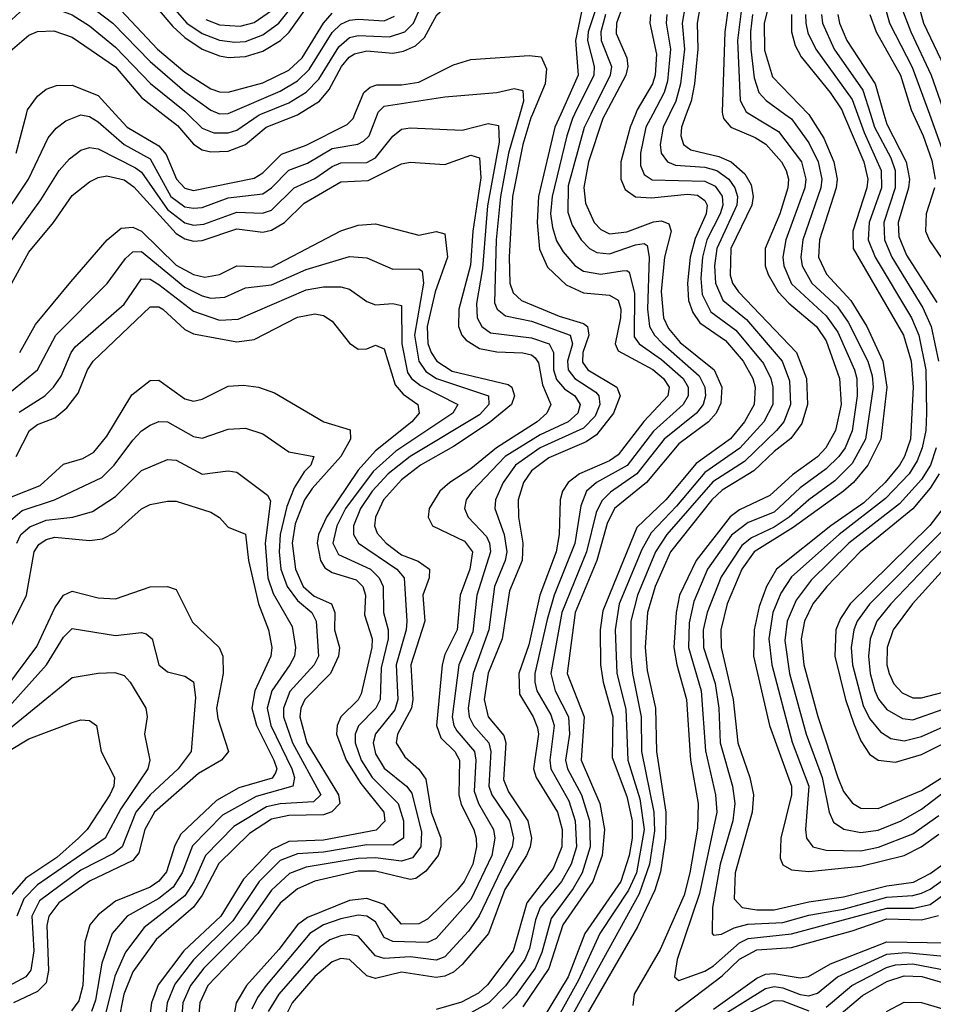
# Model space of a CAD drawing. Header units: inches. Extents: x 501365 to 657855, y 482276 to 547543.
# Tile 731 of 957: x 604509 to 606617, y 527947 to 530218. Entities that reach past the tile are written whole.
import ezdxf

# ---------------------------------------------------------------- set-up
doc = ezdxf.new("R2010")
doc.units = ezdxf.units.IN
doc.header["$MEASUREMENT"] = 0
doc.layers.add('A6502', color=7, linetype='Continuous')
doc.layers.add('A6503', color=7, linetype='Continuous')

msp = doc.modelspace()

# ---------------------------------------------------------------- linework, layer by layer
at = {"layer": 'A6502', "color": 5}
for points, elevation in [([(604457, 529743), (604529.1, 529850), (604575, 529945), (604592.8, 529967.2), (604615.2, 529984.8), (604650, 529998.2), (604670, 529994.4), (604690, 529982.3), (604749.9, 529929.9), (604810, 529897), (604857.8, 529810), (604890, 529786.2), (604910, 529782.9), (604930, 529784.6), (604990, 529806.8), (605070, 529815.9), (605090, 529830.1), (605130, 529870.7), (605173, 529887), (605230, 529920.7), (605289.3, 529930.7), (605302.5, 529937.5), (605315.2, 529950), (605334.2, 530000)], 3560), ([(604500.6, 529910), (604524.5, 530000)], 3580), ([(604729.3, 530000), (604756.9, 529970), (604830, 529927), (604847.1, 529907.1), (604871.1, 529850), (604890, 529829.3), (604910, 529823.9), (605050, 529852.3), (605070, 529864.2), (605112.8, 529907.3), (605170, 529928.5), (605264.4, 529975.6), (605278.2, 529990), (605282.3, 530000)], 3580), ([(604839.4, 530000), (604873.4, 529973.4), (604910.3, 529930.3), (604930, 529917.3), (604950, 529912.9), (604990, 529914.5), (605030, 529929.8), (605078, 529970), (605150, 529998.6), (605152.2, 530000)], 3620), ([(604896.9, 530000), (604930, 529967.4), (604956.9, 529956.9), (604990, 529956.6), (605010, 529963.2), (605061.5, 529998.5), (605065.3, 530000)], 3640), ([(605662.7, 530000), (605636.8, 529910), (605618.1, 529810), (605608.7, 529710), (605604.8, 529564.8), (605610.4, 529550), (605630, 529534.4), (605690, 529522.7), (605779.2, 529490), (605784.2, 529470), (605773.3, 529430), (605774.8, 529410), (605790.1, 529390), (605838.4, 529358.4), (605845.3, 529350), (605847.2, 529330), (605836.5, 529303.5), (605810, 529275.5), (605709.8, 529230), (605653.1, 529190), (605624.7, 529150), (605607.1, 529110), (605605, 529090), (605627.2, 529030), (605633.2, 528990), (605629.3, 528970), (605604.6, 528910), (605591.8, 528810), (605555, 528710), (605544, 528630), (605546.2, 528610), (605556, 528590), (605591.3, 528550), (605596.1, 528530), (605591.5, 528450), (605598.6, 528430), (605639.2, 528370), (605648.5, 528330), (605644.9, 528310), (605569.1, 528150.9), (605544.4, 528115.6), (605490, 528056), (605470, 528048.3), (605410, 528056.3), (605350, 528052.2), (605330, 528058.2), (605290, 528103.5), (605270, 528107.4), (605250, 528104.7), (605224.9, 528095.1), (605201.5, 528078.5), (605107.1, 527970), (605082.6, 527930)], 3560), ([(605692.1, 530000), (605688.5, 529991.5), (605670, 529930), (605646.1, 529810), (605638.3, 529670), (605639.8, 529610), (605647.4, 529587.4), (605666.9, 529570), (605754.1, 529534.1), (605810, 529516.9), (605818.8, 529510), (605822, 529490), (605808.1, 529450), (605807.7, 529427.7), (605819.8, 529410), (605886.5, 529370), (605894.7, 529350), (605879.4, 529310), (605839.8, 529260.2), (605815.7, 529244.3), (605730, 529207.2), (605690, 529177), (605671.2, 529150), (605659.3, 529110), (605659.8, 529070), (605670.2, 529010), (605668.1, 528970), (605639.4, 528900.6), (605622.5, 528790), (605589.8, 528710.2), (605580.9, 528650), (605590, 528610), (605626.3, 528566.3), (605630.8, 528550), (605624.9, 528464.9), (605636.5, 528436.5), (605681.2, 528370), (605690, 528330), (605686.6, 528310), (605678.5, 528290), (605628.2, 528211.8), (605590.3, 528109.7), (605530, 528038.1), (605510, 528020.6), (605490, 528011.2), (605470, 528008.1), (605390, 528020.8), (605330, 528006.2), (605310, 528012.5), (605270, 528049.6), (605250, 528052), (605230, 528044.6), (605190, 528011), (605137.9, 527950), (605117.4, 527910)], 3580), ([(605757.5, 530000), (605744, 529970), (605706.2, 529810), (605702.7, 529750), (605708.2, 529688.2), (605726.6, 529646.6), (605770, 529606.5), (605810, 529587.7), (605870, 529582.2), (605890, 529570.9), (605895.8, 529550), (605895, 529530), (605882.7, 529470), (605890, 529453.6), (605970, 529411), (605994.6, 529390), (606007.5, 529370), (606004.6, 529350), (605949.1, 529290.9), (605890, 529213.9), (605870, 529200.4), (605800.4, 529170), (605774.4, 529150), (605761.2, 529130), (605756.1, 529110), (605754.1, 529030), (605746.6, 528990), (605709.2, 528890), (605684, 528776), (605660.9, 528710), (605661.9, 528661.9), (605693.7, 528610), (605704.1, 528584.1), (605705.8, 528570), (605694.6, 528490), (605700.5, 528470), (605750.2, 528390), (605760.5, 528350), (605759.8, 528310), (605739.8, 528260.2), (605679.2, 528180.8), (605647.7, 528070), (605588.1, 527991.9), (605567.8, 527972.2), (605528.5, 527951.5), (605470, 527934.9)], 3620), ([(605789.3, 530000), (605784.4, 529990), (605771.2, 529950), (605737.6, 529810), (605734, 529770), (605738.1, 529738.1), (605747.8, 529707.8), (605762.6, 529682.6), (605790, 529650.4), (605810, 529637.6), (605850, 529630.5), (605898.8, 529638.8), (605910, 529639.5), (605915.1, 529635.1), (605927.2, 529587.2), (605926.5, 529486.5), (605938.6, 529470), (605990, 529433.6), (606039.8, 529390), (606051.6, 529370), (606051.7, 529350), (606039.9, 529330), (605971.3, 529268.7), (605910.3, 529189.7), (605839.5, 529150), (605817, 529130), (605803.4, 529096.6), (605789.5, 529009.5), (605742.5, 528890), (605726, 528834), (605697.7, 528710), (605697.3, 528690), (605702.1, 528670), (605734.7, 528614.7), (605742.3, 528590), (605731.9, 528510), (605734.2, 528490), (605776, 528416), (605790.8, 528370), (605793.5, 528310), (605781.4, 528270), (605758.9, 528230), (605710, 528170), (605698.8, 528141.2), (605684.9, 528075.1), (605674.2, 528050), (605630, 527989.2), (605591.5, 527950), (605550, 527926.8)], 3640), ([(605826.6, 530000), (605811.1, 529968.9), (605774.8, 529834.8), (605773.4, 529773.4), (605783.8, 529743.7), (605804.5, 529710), (605823.7, 529690), (605840.8, 529680.8), (605870, 529677.5), (605930, 529698.5), (605950, 529701.4), (605956.7, 529696.7), (605961.6, 529670), (605957.5, 529550), (605962.3, 529510), (605974, 529490), (605993.3, 529470), (606076.5, 529396.5), (606090.2, 529370), (606091.6, 529350), (606086, 529330), (606070.5, 529310), (605996.1, 529250), (605933.1, 529170), (605871.8, 529128.2), (605851.8, 529108.2), (605839.2, 529080.8), (605817, 528990), (605760.2, 528850), (605734.3, 528710), (605744.6, 528670), (605775.5, 528610), (605777.3, 528570), (605768.6, 528510), (605773.1, 528490), (605805.5, 528430), (605823.5, 528370), (605825.5, 528310), (605806.8, 528250), (605786.4, 528213.5), (605735.1, 528144.9), (605714.1, 528065.9), (605698, 528030), (605652.9, 527967.1), (605622.7, 527937.3)], 3660), ([(605860, 530000), (605854.7, 529990), (605821.4, 529890), (605810.5, 529830.5), (605814.2, 529794.2), (605834.7, 529750), (605850, 529733.5), (605870, 529723.8), (605910, 529728.6), (605971.3, 529751.3), (605990, 529754), (606006.9, 529746.9), (606012, 529730), (605996.9, 529670), (605989.3, 529590.7), (605994.2, 529530), (606005.8, 529505.8), (606032.9, 529472.9), (606111.3, 529410), (606129.3, 529370), (606127, 529333), (606115.9, 529310), (606098.6, 529290), (606030, 529239.7), (605955.3, 529150), (605881.4, 529090), (605864.5, 529055.5), (605841, 528970), (605790.5, 528850), (605772.4, 528710), (605811.1, 528610), (605804.7, 528510), (605847.4, 528410), (605858, 528350), (605852.9, 528290), (605831.7, 528230), (605762.2, 528130), (605730, 528029.2), (605670, 527940.7)], 3680), ([(605929.9, 530000), (605917.6, 529970), (605896.4, 529890), (605895.8, 529850), (605905.8, 529825.8), (605930, 529808.9), (605966.9, 529806.9), (606050, 529815.6), (606072.7, 529812.7), (606090, 529800.7), (606095.2, 529790), (606092.8, 529770), (606067.2, 529712.8), (606056.1, 529670), (606049.7, 529610), (606051.9, 529570), (606062.1, 529542), (606078.4, 529518.4), (606137.4, 529477.4), (606178, 529430), (606200.4, 529390), (606205.7, 529370), (606203.7, 529330), (606181.6, 529290), (606149.2, 529250.8), (606070, 529194.2), (605999.8, 529110), (605933.3, 529046.7), (605854.5, 528854.5), (605848.5, 528810), (605848.9, 528730), (605855, 528690), (605877.9, 528610), (605875.7, 528515.7), (605910, 528426.3), (605922.3, 528370), (605922, 528330), (605915.1, 528290), (605895.7, 528230), (605812.8, 528110), (605774.7, 528010), (605689.8, 527870)], 3720), ([(605969.8, 530000), (605953.9, 529970), (605941.2, 529910), (605941.5, 529881.5), (605950, 529860.3), (605968, 529848), (606090, 529845.1), (606113.8, 529833.8), (606130, 529810.5), (606131.3, 529790), (606125.4, 529770), (606094.7, 529710), (606084.1, 529670), (606080.6, 529620.6), (606083.9, 529583.9), (606104, 529544), (606161.7, 529501.7), (606224.9, 529424.9), (606242.2, 529390), (606246.9, 529370), (606246.4, 529330), (606225.9, 529290), (606170.6, 529229.4), (606090, 529173.6), (606024.7, 529095.3), (605966.1, 529033.9), (605944.4, 528995.6), (605892, 528870), (605882.8, 528810), (605887.1, 528710), (605907.7, 528627.7), (605912.4, 528510), (605940.2, 528420.2), (605950.1, 528350.1), (605931.9, 528250), (605913.7, 528210), (605847.4, 528110), (605798, 528002), (605710, 527842.9)], 3740), ([(606008, 530000), (605993.4, 529970), (605986.9, 529930), (605989.3, 529910), (606003.9, 529890), (606022.4, 529882.4), (606090, 529877.3), (606117.9, 529870), (606145, 529850), (606159.1, 529830), (606164.9, 529810), (606163.8, 529790), (606117.3, 529690), (606112, 529650), (606114.3, 529610), (606131.1, 529571.1), (606185.9, 529525.9), (606268.4, 529430), (606285, 529385), (606287.4, 529330), (606272.3, 529290), (606255.4, 529270), (606181.4, 529198.6), (606108.2, 529151.8), (606002, 529030), (605976, 528990), (605934.8, 528890), (605918.9, 528830), (605918.9, 528750), (605922.6, 528710), (605942.6, 528610), (605943.5, 528530), (605972, 528390), (605973.6, 528346.4), (605962.3, 528270), (605938.4, 528201.6), (605777.4, 527910)], 3760), ([(606047, 530000), (606036, 529970), (606034.2, 529950), (606040.9, 529930), (606057.5, 529917.5), (606122, 529902), (606150.4, 529890), (606181.9, 529861.9), (606196.9, 529836.9), (606201.4, 529810), (606198.3, 529790), (606149.5, 529690), (606148.2, 529628.2), (606154, 529610), (606167.7, 529590), (606301.7, 529450), (606324.1, 529390), (606326.9, 529330), (606313.7, 529286.3), (606288.6, 529251.5), (606250, 529222), (606203.2, 529176.8), (606130, 529132.8), (606106.2, 529110), (606010.8, 528990), (605975.2, 528910), (605957.8, 528850), (605952, 528770), (605956.6, 528716.6), (605975.8, 528630), (605978.3, 528530), (605999.8, 528390), (605999.3, 528330), (605987.7, 528252.3), (605974.3, 528210), (605934.4, 528125.6), (605810.2, 527910)], 3780), ([(606130.8, 530000), (606132.7, 529990), (606150, 529970.1), (606206.3, 529946.3), (606230.9, 529930.9), (606266.8, 529890), (606277.3, 529870), (606282.6, 529850), (606281.6, 529830), (606262.6, 529770), (606229.4, 529690), (606229.2, 529650), (606235.6, 529630), (606259.1, 529590), (606283.6, 529563.6), (606347.4, 529510), (606370, 529477.1), (606400.8, 529390), (606404.1, 529330), (606391.6, 529270), (606369.1, 529230), (606350, 529209.5), (606292, 529168), (606240.1, 529119.9), (606170, 529086.9), (606148.6, 529071.4), (606069.6, 528970.4), (606031.4, 528890), (606023.4, 528850), (606018.6, 528770), (606025.1, 528730), (606047.8, 528650), (606056.6, 528510), (606074.1, 528410), (606073.2, 528353.2), (606055.6, 528250), (606041.8, 528198.2), (605987, 528073), (605927, 527970), (605923.8, 527943.8)], 3820), ([(606193.9, 530000), (606260.1, 529960.1), (606312.7, 529890), (606323, 529850), (606320.8, 529830), (606276.6, 529710), (606269.8, 529670.2), (606272, 529650), (606290, 529608.3), (606370, 529535), (606396.7, 529496.7), (606435.2, 529410), (606440.4, 529390), (606441.3, 529350), (606430, 529269.3), (606413.6, 529230), (606399, 529210), (606370, 529181.6), (606310, 529138.2), (606250, 529082.1), (606190, 529057.7), (606151.2, 529028.8), (606096, 528950), (606064.2, 528875.8), (606053.7, 528826.3), (606051.9, 528770), (606081.5, 528670), (606091, 528531), (606114.4, 528430), (606117.5, 528390), (606077.6, 528202.4), (606026.1, 528050), (606019.8, 528010), (606030, 528001.6), (606090, 528022.9), (606110, 528035.1), (606170, 528088.7), (606190, 528098.4), (606290, 528109.1), (606510, 528168.4), (606571.6, 528168.4), (606610, 528177.2), (606710, 528250)], 3840), ([(606274.8, 530000), (606290, 529988.8), (606330, 529933.8), (606351.5, 529890), (606360, 529850), (606357.7, 529830), (606316.1, 529710), (606311.1, 529670), (606314.6, 529650), (606337.1, 529610), (606395.6, 529555.6), (606420.4, 529520.4), (606465.7, 529430), (606476.2, 529396.2), (606478.1, 529370), (606460.6, 529250), (606430, 529194.1), (606390, 529154.3), (606330, 529110.4), (606284.8, 529070), (606250, 529047.3), (606197.6, 529022.4), (606174.9, 529005.1), (606127.5, 528932.5), (606095.3, 528850), (606086.1, 528810), (606087.1, 528770), (606113.7, 528686.3), (606122, 528630), (606125.5, 528550), (606153.6, 528450), (606159.2, 528410), (606154.3, 528370), (606125.6, 528270), (606107.6, 528170), (606107, 528110), (606110, 528105.9), (606128.6, 528108.6), (606157.2, 528122.8), (606188.8, 528131.2), (606270, 528135.5), (606330, 528152.4), (606410, 528165.9), (606510, 528193.8), (606570, 528197.5), (606590, 528202.9), (606610, 528212.4), (606690, 528269.9)], 3860), ([(606328.7, 530000), (606330, 529998.7), (606364.1, 529944.1), (606387.2, 529890), (606395.5, 529850), (606392.8, 529830), (606354.6, 529710), (606352.4, 529670), (606370.6, 529630.6), (606427, 529570), (606463.5, 529510), (606500.9, 529430), (606510, 529370), (606496, 529250), (606466, 529190), (606432.8, 529150), (606409.8, 529130), (606293.6, 529046.4), (606203.7, 528990), (606174.9, 528950), (606141.4, 528870), (606126.7, 528810), (606127.4, 528770), (606155, 528650), (606166, 528550), (606193.3, 528470), (606202, 528430), (606198.9, 528390), (606160, 528250), (606157.5, 528190), (606175.8, 528170), (606210, 528164.4), (606250, 528164.5), (606330, 528182.9), (606410, 528194.2), (606510, 528220.1), (606571.3, 528228.7), (606610, 528248.4), (606670, 528291.2)], 3880), ([(606409.8, 530000), (606456.7, 529890), (606466, 529850), (606463.5, 529830), (606431.1, 529730), (606432, 529690), (606548, 529490), (606565.6, 529430), (606570.9, 529370), (606564.3, 529250), (606550.9, 529210), (606539.1, 529190), (606505.6, 529150), (606456.5, 529103.5), (606380.4, 529050), (606255.2, 528950), (606231.8, 528910), (606215.5, 528864.5), (606203.9, 528810), (606202.1, 528750), (606238.7, 528590), (606290.2, 528450), (606290, 528430), (606265, 528330), (606263.6, 528283.6), (606270, 528268.7), (606290, 528256.7), (606330, 528253.3), (606450, 528265), (606549.9, 528290), (606588.7, 528310), (606630, 528339)], 3920), ([(606442.2, 530000), (606457.5, 529957.5), (606497.1, 529870), (606497.4, 529830), (606469.2, 529750), (606466.6, 529710), (606482.9, 529670), (606566.7, 529530), (606583.4, 529490), (606599.6, 529410), (606601.2, 529310), (606599.6, 529270), (606591.6, 529230), (606580.1, 529199.9), (606561.2, 529170), (606507, 529113), (606399.6, 529030), (606290, 528932.9), (606265.2, 528894.8), (606246.8, 528850), (606237.4, 528790), (606244.4, 528730), (606291.2, 528551.2), (606329.5, 528450), (606322.3, 528350), (606324.6, 528330), (606339.4, 528310), (606370, 528301.9), (606450, 528300.9), (606490.8, 528309.2), (606570, 528339.5), (606630, 528381.8)], 3940), ([(606471.9, 530000), (606481.3, 529970), (606519.1, 529899.1), (606529.4, 529870), (606529.4, 529830), (606503, 529750), (606504.2, 529710), (606521.2, 529670), (606593.1, 529553.1), (606612.3, 529510), (606628.9, 529430)], 3960), ([(606503.2, 530000), (606510, 529976.8), (606554.7, 529890), (606562.1, 529850), (606560.1, 529830), (606535.8, 529750), (606537.4, 529717.4), (606554.9, 529674.9), (606625.1, 529565.1)], 3980), ([(606570.3, 530000), (606593.8, 529950), (606613.3, 529893.3), (606621.1, 529850)], 4020), ([(606608, 530000), (606640.7, 529910)], 4040), ([(604461.5, 529670), (604557.6, 529802.4), (604599.9, 529870), (604623.5, 529896.5), (604650, 529916.5), (604670, 529922.7), (604690, 529919.6), (604776.1, 529876.1), (604790, 529866), (604850, 529779.6), (604890, 529748.9), (604910, 529743.9), (604933.7, 529746.3), (605010, 529773.7), (605068.9, 529771.1), (605090, 529778.7), (605142.6, 529830), (605190, 529851.2), (605230, 529879.3), (605250, 529887.2), (605310, 529888.3), (605330, 529899.4), (605370, 529949.2), (605390, 529964.9), (605410, 529968.6), (605530, 529963), (605590, 529978.2), (605613.5, 529973.5), (605615.3, 529935.3), (605588.2, 529788.2), (605576.5, 529643.5), (605562.8, 529562.8), (605564.3, 529530), (605575.4, 529510), (605595.5, 529495.5), (605690, 529484.2), (605730.8, 529470), (605740.7, 529450), (605741, 529410), (605747.9, 529387.9), (605766.3, 529366.3), (605790.1, 529350), (605802.4, 529330), (605796.7, 529310), (605774.2, 529290), (605710, 529260.5), (605629.1, 529210), (605553.3, 529130), (605539.3, 529110), (605535, 529090), (605544, 529070), (605586.1, 529026), (605593.3, 529010), (605595.1, 528990), (605563.7, 528890), (605554.5, 528805.5), (605522.1, 528730), (605506.9, 528610), (605510.3, 528590), (605517.7, 528577.7), (605558.7, 528530), (605561.8, 528510), (605557.9, 528437.9), (605567.3, 528410), (605602.3, 528350), (605605.1, 528330), (605598.2, 528290), (605550, 528188.7), (605470, 528098.3), (605450, 528089.5), (605370, 528091.2), (605350, 528100.4), (605330, 528136.7), (605310.3, 528150.3), (605290, 528151.9), (605250, 528143.6), (605210, 528129.6), (605178.3, 528110), (605077.4, 527990), (605057.4, 527962.6), (605044.6, 527935.4)], 3540), ([(604490.6, 529610), (604530, 529681.4), (604587.1, 529750), (604630, 529811.9), (604670, 529843.9), (604690, 529853.9), (604710, 529857.5), (604750, 529848), (604772.4, 529832.4), (604870, 529724.5), (604890, 529712.2), (604910, 529707.2), (604930, 529708.1), (605010, 529735.1), (605070, 529727.7), (605090, 529732.1), (605119.9, 529750), (605165.3, 529794.7), (605250, 529844), (605313.1, 529846.9), (605390, 529885.5), (605410, 529888.9), (605490, 529883.4), (605550, 529905), (605570, 529899.4), (605573.3, 529853.3), (605554.9, 529730), (605548.8, 529651.2), (605522, 529550), (605521.1, 529510), (605528.9, 529490), (605538.8, 529478.8), (605570, 529459.5), (605610, 529451.9), (605670, 529449.4), (605690, 529444.7), (605698, 529438), (605706.1, 529426.1), (605715.6, 529375.6), (605734.4, 529330), (605725.6, 529310), (605703.3, 529290), (605608.8, 529230), (605550, 529181.5), (605501.2, 529150), (605478.1, 529130), (605453.8, 529090), (605451.4, 529070), (605461.2, 529050), (605535, 529015), (605553.4, 528990), (605547.7, 528950), (605525, 528890), (605518, 528810), (605490, 528753.8), (605483.5, 528730), (605470.4, 528590), (605480.9, 528560.9), (605513.3, 528530), (605524, 528510), (605522, 528430), (605527.7, 528407.7), (605557.1, 528350), (605562.3, 528330), (605563, 528310), (605554.5, 528270), (605534.5, 528230), (605518.5, 528210), (605450, 528142.8), (605430, 528132.6), (605390, 528131.6), (605350, 528177.1), (605310, 528190.8), (605270, 528185.8), (605173.3, 528146.7), (605150, 528129.7), (605106.7, 528073.3), (605031.9, 527990), (605008.4, 527950), (604994.8, 527870)], 3520), ([(606619.8, 529830), (606600.8, 529770), (606599, 529730), (606608.1, 529708.1), (606665.5, 529625.5)], 4020), ([(604508.9, 529450), (604545.5, 529514.5), (604626.9, 529613.1), (604710.4, 529709.6), (604743.4, 529736.6), (604770, 529739.4), (604790, 529729.8), (604870, 529651.7), (604910, 529629.8), (604935.9, 529624.1), (604970, 529630.1), (605010, 529649.8), (605090, 529646.8), (605250, 529731), (605290, 529743.7), (605330, 529746.5), (605430, 529720.7), (605470, 529728.9), (605490, 529723.8), (605496.3, 529670), (605467.8, 529590), (605449.5, 529510), (605451, 529471), (605458, 529450), (605471.3, 529430), (605507.1, 529407.1), (605636.1, 529376.1), (605644.3, 529370), (605651, 529350), (605643.9, 529330), (605592.4, 529287.6), (605510, 529233.2), (605433.9, 529190), (605390, 529156.3), (605348.3, 529110), (605329.6, 529070), (605327.9, 529050), (605333.7, 529033.7), (605354.3, 529010), (605390, 528983.6), (605428.6, 528968.6), (605454.8, 528950), (605454, 528930), (605439.1, 528890), (605443.5, 528830), (605411.8, 528730), (605416.2, 528650), (605413.3, 528630), (605380.8, 528570), (605377.9, 528550), (605397.3, 528517.3), (605430, 528489), (605446.3, 528466.3), (605458, 528390), (605480.4, 528330), (605480.6, 528310), (605474.3, 528290), (605446.3, 528253.7), (605423, 528237), (605410, 528234.2), (605330, 528253.7), (605290, 528253.7), (605189.6, 528230.4), (605150, 528213.2), (605110, 528179.8), (605058.4, 528110), (604942.9, 527990), (604924.4, 527950), (604917.8, 527870)], 3480), ([(604490, 529361.2), (604550, 529410), (604592, 529490), (604710.9, 529609.1), (604753.2, 529666.8), (604770, 529682.5), (604790, 529682.9), (604890, 529600.9), (604930, 529580.4), (604950, 529575.3), (604982.2, 529577.8), (605030, 529599.2), (605090, 529606), (605170, 529641.5), (605270, 529671.4), (605310, 529668.8), (605370, 529642.4), (605430, 529643.1), (605437.6, 529637.7), (605441, 529610), (605420, 529490), (605430, 529430), (605446.4, 529406.4), (605470.8, 529390), (605590.3, 529350.3), (605591.8, 529330), (605570, 529306.1), (605410.2, 529209.8), (605359.4, 529170), (605322.5, 529130), (605295.6, 529090), (605279.5, 529050), (605278.9, 529030), (605290.4, 529010), (605378.9, 528950), (605396.4, 528930), (605402.6, 528830), (605400.7, 528810), (605377.6, 528730), (605381.2, 528650), (605374.5, 528625.5), (605329.6, 528570.4), (605324.4, 528550), (605330, 528524.6), (605350, 528491.2), (605401.7, 528450), (605413.5, 528433.5), (605436.1, 528343.9), (605434.8, 528310), (605415.4, 528284.6), (605390, 528276.5), (605330, 528284.2), (605290, 528283), (605170, 528263.2), (605131.7, 528248.3), (605090, 528209.7), (605033.7, 528130), (604933.7, 528030), (604902.7, 527990), (604885.2, 527950), (604879.1, 527870)], 3460), ([(604507.7, 529312.3), (604566.7, 529350), (604587, 529370), (604604.7, 529395.3), (604627.4, 529450), (604637.1, 529462.9), (604750, 529561.2), (604790, 529620.1), (604810, 529619.5), (604830, 529607.2), (604910, 529545.3), (604970, 529524.9), (605013.2, 529526.8), (605170, 529594.7), (605210, 529601.7), (605250, 529601.5), (605270, 529596.2), (605310, 529567.9), (605330, 529560.1), (605370, 529562.8), (605390, 529558.1), (605390.8, 529470), (605404, 529404), (605412.8, 529390), (605433.6, 529373.6), (605520.1, 529330), (605508.3, 529310), (605377.2, 529222.8), (605324.2, 529175.8), (605260.9, 529090), (605240.4, 529050), (605231.5, 529010), (605244.2, 528984.2), (605318.1, 528950), (605338.7, 528930), (605348, 528910), (605348.5, 528850), (605359.1, 528810), (605359.2, 528790), (605343, 528723), (605340.5, 528650), (605330.8, 528630), (605290.9, 528589.1), (605282.9, 528570), (605282.9, 528550), (605297, 528510), (605322, 528470), (605382.1, 528410), (605394.2, 528370), (605394.6, 528330), (605370, 528314), (605310, 528314.2), (605210, 528297.2), (605150, 528293.6), (605110, 528278), (605061.7, 528230), (605001, 528139), (604910, 528049.3), (604866.7, 527993.3), (604848.9, 527950), (604839.8, 527870)], 3440), ([(604500.7, 529210), (604531.7, 529270), (604550, 529283.8), (604590, 529299), (604617.6, 529322.4), (604643.8, 529356.2), (604665.2, 529410), (604678.3, 529430), (604810, 529555.2), (604830, 529555.7), (604839.2, 529550), (604890, 529503.1), (604910, 529493.2), (605010, 529474.3), (605050, 529480.4), (605150, 529531.3), (605190, 529539.5), (605210, 529535.2), (605230, 529522.1), (605270, 529471.7), (605290, 529457.8), (605310, 529458.2), (605330, 529466.9), (605350, 529458.4), (605375.6, 529375.6), (605394, 529354), (605427.7, 529330), (605430.5, 529310), (605413.9, 529290), (605330, 529223.6), (605290, 529178.7), (605216.8, 529070), (605198.7, 529030), (605195.6, 529010), (605203.1, 528970), (605213.4, 528953.4), (605230, 528942.4), (605285.5, 528925.5), (605301, 528910), (605306.8, 528890), (605304.7, 528844.7), (605322.5, 528790), (605321.4, 528770), (605297, 528663), (605290, 528648.9), (605250.2, 528609.8), (605241.2, 528590), (605240.3, 528570), (605262.1, 528510), (605296, 528456), (605348.9, 528390), (605351.3, 528368.7), (605331.7, 528348.3), (605210, 528325.2), (605130, 528321.9), (605090, 528302.7), (605025, 528235), (604972.7, 528150), (604888, 528070), (604828.3, 527991.7), (604812.9, 527950), (604805.5, 527890)], 3420), ([(604490, 529117.3), (604556.5, 529143.5), (604610, 529192.6), (604654.6, 529205.4), (604679.7, 529220.3), (604710, 529256.9), (604767.4, 529352.6), (604810, 529385.2), (604830, 529386.5), (604890, 529342.9), (604910, 529337.9), (604930, 529342.7), (604990, 529372.3), (605025.5, 529374.5), (605060.3, 529370), (605096.7, 529356.7), (605210.4, 529290.4), (605271.7, 529271.7), (605272.6, 529250), (605250, 529210), (605183.6, 529136.4), (605166.3, 529110), (605144.9, 529055.1), (605137.5, 529010), (605145.2, 528950), (605163.4, 528910), (605188.3, 528888.3), (605228.2, 528870), (605236.1, 528850), (605235.7, 528810), (605246.7, 528770), (605244.8, 528750), (605226, 528710), (605166.7, 528650), (605157.6, 528630), (605155.2, 528610), (605171.6, 528550), (605244.9, 528430), (605248, 528410), (605229.5, 528390.5), (605210, 528383.9), (605130, 528382.2), (605090, 528374), (605039.2, 528340.8), (604968.8, 528271.2), (604930, 528198.4), (604910, 528170.9), (604823.8, 528096.2), (604770, 528021.9), (604749.6, 527970.4), (604735.9, 527904.1)], 3380), ([(604482, 529058), (604514.5, 529085.5), (604589.4, 529110.6), (604698.2, 529161.8), (604726.6, 529190), (604770, 529247.8), (604790, 529269.1), (604810, 529282.4), (604830, 529291.1), (604850, 529290.1), (604910, 529256), (604930, 529252.3), (604990, 529273.2), (605030, 529275.9), (605070, 529262.1), (605130, 529221.2), (605187.8, 529210), (605180.6, 529190), (605165.4, 529174.6), (605142, 529138), (605125.2, 529094.8), (605110, 529030), (605107.8, 528990), (605111.5, 528950), (605126.3, 528910), (605150, 528878.2), (605183, 528850), (605192.7, 528830), (605198.5, 528750), (605188.7, 528730), (605131.9, 528668.1), (605117.4, 528630), (605117.6, 528610), (605138.5, 528550), (605203.8, 528430), (605186.6, 528413.4), (605110, 528409.4), (605078.1, 528401.9), (605003.4, 528356.6), (604937.5, 528290), (604910.6, 528229.4), (604890, 528197), (604796.1, 528123.9), (604753.1, 528066.9), (604728.3, 528011.7), (604704.6, 527915.4)], 3360), ([(606623.7, 529230), (606610.3, 529190), (606590, 529156.9), (606538.7, 529101.3), (606421.8, 529010), (606335.1, 528924.9), (606300.9, 528879.1), (606279.7, 528830), (606274.6, 528785.4), (606285.2, 528710), (606323.9, 528570), (606360.3, 528470), (606376.7, 528390), (606387.1, 528367.1), (606410.5, 528350.5), (606450, 528343), (606490, 528348.2), (606542.8, 528370), (606590, 528396.9), (606665.4, 528454.6)], 3960), ([(604502, 529010), (604511.7, 529030), (604532.2, 529047.8), (604570, 529063.5), (604631.2, 529070), (604676.6, 529083.4), (604730, 529117.9), (604790, 529177.7), (604850, 529203.3), (604870, 529201.8), (604930, 529169.7), (604990, 529177.4), (605010, 529174.4), (605081.1, 529121.1), (605087.9, 529107.9), (605075.7, 529010), (605081.8, 528930), (605094, 528894), (605138, 528818), (605145.1, 528770), (605142.9, 528750), (605132.6, 528730), (605090.4, 528670), (605080.2, 528630), (605088.3, 528590), (605136.6, 528490), (605142.7, 528470), (605139.2, 528450), (605054.2, 528425.8), (604977, 528383), (604907.9, 528312.1), (604883.7, 528250), (604862.8, 528217.2), (604830, 528190.9), (604756.6, 528150), (604722.5, 528110), (604698.6, 528041.4), (604684.2, 527955.8), (604674.4, 527930)], 3340), ([(606630.9, 529170), (606610, 529136.8), (606570, 529089.4), (606448.3, 528990), (606371, 528910), (606339.4, 528870), (606320.1, 528830), (606311.9, 528790), (606318.3, 528730), (606350.3, 528610.3), (606396.7, 528470), (606410, 528437.1), (606430.3, 528410.3), (606450, 528399.1), (606490, 528397.9), (606590, 528439.8), (606730, 528528.1)], 3980), ([(606669.4, 529130.6), (606609.3, 529050.7), (606425, 528870), (606403.2, 528836.8), (606392.3, 528810), (606389.8, 528750), (606414.2, 528650), (606433.5, 528593.5), (606450, 528554.5), (606470, 528523.9), (606490, 528510), (606530, 528504.9), (606590, 528522.9), (606874.8, 528665.2)], 4020), ([(604453.9, 528750), (604524.8, 528890), (604542.1, 528990), (604552.8, 529007.2), (604570, 529019), (604590, 529023.8), (604670, 529016.1), (604699.7, 529020.3), (604730, 529036), (604790, 529089.1), (604810, 529099.6), (604850, 529107.5), (604870, 529107.3), (604950, 529081.9), (604969.7, 529069.7), (604990, 529047.3), (605030, 529030.9), (605037.1, 528970), (605059.7, 528870), (605082.7, 528810), (605090.9, 528770), (605088.5, 528750), (605051.4, 528670), (605044.2, 528630), (605055.7, 528590), (605095.7, 528510), (605101.9, 528490), (605099.2, 528480.8), (605091.6, 528468.4), (605014.4, 528445.6), (604963, 528417), (604880.6, 528339.4), (604866.8, 528313.2), (604847.5, 528252.4), (604830, 528230.5), (604810, 528216.7), (604730, 528184.2), (604690, 528153.2), (604670.7, 528130), (604658.9, 528090), (604654.4, 527990), (604645.5, 527954.5), (604628.1, 527931.9)], 3320), ([(606639.9, 529040.1), (606470, 528869.9), (606441.5, 528830), (606433.3, 528810), (606427.8, 528770), (606430.8, 528730), (606455.5, 528635.5), (606470, 528606.2), (606494.8, 528574.8), (606519.4, 528559.4), (606550, 528554.1), (606590, 528564.2), (606736.5, 528630)], 4040), ([(606680.7, 529039.3), (606518.7, 528870), (606487, 528830), (606471.3, 528790), (606467.7, 528750), (606471.2, 528710), (606481.8, 528670), (606490.2, 528650.2), (606510, 528626.6), (606545.7, 528605.7), (606570, 528602.9), (606710, 528652.1)], 4060), ([(606710, 529025.6), (606569.3, 528870), (606524.6, 528810), (606510.8, 528770), (606510, 528730), (606514.9, 528710), (606525.7, 528685.7), (606545.1, 528665.1), (606570, 528653.9), (606590, 528653.3), (606690, 528679.8)], 4080), ([(604454.1, 528645.9), (604548.4, 528771.6), (604590, 528861), (604610, 528890.1), (604630, 528899.4), (604690, 528884.1), (604730, 528882.1), (604810, 528909.4), (604850.1, 528910.1), (604870, 528903.7), (604907.9, 528827.9), (604969.5, 528770), (604977.8, 528750), (604978.8, 528710), (604962.9, 528630), (604966, 528606), (604990.7, 528530), (604974.7, 528510), (604921.3, 528478.7), (604819.7, 528390), (604797.4, 528350), (604784.2, 528295.8), (604770, 528278.3), (604670, 528230.7), (604599.5, 528180.5), (604576, 528150), (604571.6, 528128.4), (604575.7, 528024.3), (604570, 527996.3), (604550, 527976.4), (604494.4, 527950)], 3280), ([(604456.7, 528603.3), (604570.5, 528729.5), (604610, 528793.6), (604630, 528813.5), (604730, 528797.4), (604790, 528804.1), (604800.8, 528800.8), (604814.5, 528790), (604830.2, 528730), (604850, 528713.5), (604890, 528703.7), (604910, 528690.2), (604914.6, 528654.6), (604904.6, 528530), (604874.9, 528490), (604810.1, 528429.9), (604777.1, 528390), (604745.1, 528310), (604725.2, 528294.8), (604650, 528255.8), (604554.6, 528185.4), (604536.9, 528150), (604541.5, 528070), (604534.7, 528025.3), (604522.8, 528010), (604462.6, 527977.4)], 3260), ([(604436.6, 528543.4), (604630, 528700.1), (604690, 528710.7), (604728.3, 528711.7), (604750, 528704.8), (604764.1, 528690), (604799.8, 528630), (604803.3, 528610), (604796.6, 528570), (604809.1, 528510), (604804.8, 528490), (604742.5, 528397.6), (604706.1, 528330), (604550, 528222), (604518.2, 528190), (604502.2, 528150)], 3240), ([(604399.4, 528480.6), (604530, 528558.9), (604630, 528597), (604650, 528602.6), (604670, 528601.4), (604685.8, 528590), (604696.6, 528530), (604727.5, 528470), (604726, 528450), (604717.1, 528430), (604664.4, 528350), (604645, 528330), (604594.4, 528285.6), (604522.8, 528237.2), (604481.8, 528190)], 3220), ([(606021.6, 527930), (606130, 528012.4), (606170, 528050.4), (606210, 528072.3), (606290, 528077.3), (606430, 528116.2), (606510, 528143.4), (606590, 528141.3), (606628.9, 528151.1)], 3820), ([(606110, 527935.5), (606210, 528006.7), (606230, 528016), (606250, 528018), (606310, 528007.4), (606329.1, 528010.9), (606380, 528040), (606510, 528091), (606650, 528088.8)], 3780), ([(606130, 527921), (606230, 527983.1), (606250, 527987.5), (606270, 527984.6), (606310, 527969.2), (606330, 527966.3), (606350, 527972.1), (606395.6, 528010), (606510, 528062.2), (606554, 528066), (606664.9, 528055.1)], 3760), ([(606370, 527939.8), (606429, 527990), (606508.7, 528031.3), (606530, 528037.9), (606570, 528039.6), (606670, 528020.4)], 3740), ([(606390, 527913.2), (606453.4, 527966.6), (606510, 527999.4), (606550, 528012.4), (606590.4, 528010.4), (606670, 527987.8)], 3720), ([(606150, 527906.2), (606250, 527955.7), (606270, 527954.3), (606330, 527931.2)], 3740), ([(606509.4, 527930), (606550, 527951.3), (606590, 527950.5), (606670, 527926.7)], 3680)]:
    msp.add_lwpolyline(points, dxfattribs=dict(at, elevation=elevation))
at = {"layer": 'A6503', "color": 5}
for points, elevation in [([(606110, 531401.5), (606210, 531377.9), (606270, 531328.5), (606345.5, 531285.5), (606449.4, 531190), (606499.8, 531119.8), (606522.7, 531070), (606531, 531030), (606531.9, 530950), (606583.4, 530830), (606602.7, 530762.7), (606602, 530730), (606576, 530670), (606567.4, 530630), (606571.7, 530570), (606588.6, 530490), (606589.1, 530430), (606575.1, 530370), (606545.7, 530290), (606542.4, 530250), (606565, 530190), (606611.9, 530090), (606643.6, 530000)], 4060), ([(606632.8, 530730), (606607.2, 530670), (606597.6, 530630), (606598.5, 530590), (606616.5, 530510), (606617.9, 530450), (606613, 530410), (606579.6, 530290), (606577.9, 530270), (606594.7, 530210), (606642.4, 530110)], 4080), ([(605065.3, 530000), (605130, 530025.9), (605169.6, 530050.4), (605199.2, 530080.8), (605245, 530155.1), (605270, 530176.4), (605290, 530181.4), (605362, 530178), (605397.5, 530190), (605417.5, 530210), (605443.5, 530270), (605458.3, 530281.7), (605590, 530328.8), (605670, 530331.2), (605810, 530376.9), (605830, 530379.2), (605852.6, 530370), (605862.8, 530350), (605861, 530310), (605820.6, 530190), (605819.4, 530170), (605834.6, 530110), (605833.5, 530090), (605789.3, 530000)], 3640), ([(604807.9, 530310), (604894.4, 530210), (604930, 530185.6), (604970, 530170.7), (605005.6, 530165.6), (605030, 530167.7), (605070, 530182.9), (605107, 530210), (605210, 530339.9)], 3740), ([(605152.2, 530000), (605200.5, 530030), (605223.3, 530056.7), (605251.2, 530110), (605268.8, 530131.2), (605281.2, 530138.8), (605310, 530145.5), (605370, 530140.6), (605394.9, 530145.1), (605422.2, 530157.8), (605443.2, 530176.8), (605471.3, 530228.7), (605490, 530244.7), (605570, 530264.1), (605650, 530266.4), (605730, 530291.8), (605790, 530300.5), (605810, 530292.6), (605812, 530270), (605791.4, 530170), (605797.9, 530090), (605757.5, 530000)], 3620), ([(604790, 530287.2), (604862.3, 530202.3), (604890, 530176.3), (604930, 530149.8), (604970, 530134), (604990.4, 530130.4), (605030, 530132.6), (605070, 530145.1), (605110.5, 530169.4), (605130.8, 530189.2), (605190, 530272.9)], 3720), ([(606243.4, 530276.6), (606226.5, 530210), (606227.8, 530147.8), (606246, 530086), (606328.7, 530000)], 3880), ([(604650, 530266.4), (604723.6, 530210), (604810, 530120.9), (604890, 530051.8), (604950, 530009), (604970, 530000.7), (604990, 530001.7), (605110, 530052.6), (605150, 530076.4), (605177.2, 530102.8), (605230, 530188.2), (605250, 530207.4), (605270, 530217), (605290, 530219.3), (605350, 530215.4), (605374.1, 530225.9)], 3660), ([(604376.5, 530000), (604394.8, 530025.2), (604407.2, 530050), (604443.2, 530156.8), (604470, 530199.1), (604510, 530235.6), (604548.5, 530251.5), (604570, 530251.2), (604630, 530229.3), (604670, 530203.2), (604730, 530154.2), (604810.7, 530070.7), (604890, 530006.8), (604896.9, 530000)], 3640), ([(604730, 530252.9), (604826.6, 530150), (604890, 530096.3), (604950, 530058.5), (604970, 530051.6), (604990, 530050.9), (605070, 530072.2), (605130, 530101.3), (605160.5, 530130), (605210, 530210), (605230, 530232.4)], 3680), ([(604938.5, 530218.5), (604970, 530206.1), (605017.5, 530202.5), (605050, 530211.5), (605090, 530238.6)], 3760), ([(605900.4, 530250), (605885.8, 530210), (605885.6, 530185.6), (605909.8, 530130), (605912.1, 530110), (605907.5, 530090), (605860, 530000)], 3680), ([(606044.1, 530250), (606037.3, 530210), (606042.6, 530150), (606033.8, 530070), (606022.7, 530030), (606008, 530000)], 3760), ([(606079.3, 530250), (606072.4, 530210), (606074, 530150), (606066.1, 530070), (606058, 530030), (606047, 530000)], 3780), ([(606144.8, 530250), (606136, 530190), (606130, 530004.2), (606130.8, 530000)], 3820), ([(606175.1, 530250), (606165.1, 530170), (606171.3, 530031.2), (606185.2, 530005.2), (606193.9, 530000)], 3840), ([(606505.7, 530245.7), (606516.2, 530210), (606568.5, 530108.5), (606608, 530000)], 4040), ([(605860.8, 530230), (605849.6, 530190), (605850.8, 530170), (605874.2, 530110), (605871.3, 530090), (605826.6, 530000)], 3660), ([(605964.5, 530230), (605963, 530210), (605978, 530138), (605974.9, 530090), (605969.3, 530070), (605933.9, 530010), (605929.9, 530000)], 3720), ([(606002, 530230), (606000.9, 530210), (606010.4, 530150), (606003.7, 530076.3), (605996.3, 530050), (605969.8, 530000)], 3740), ([(606200, 530230), (606195.5, 530190), (606195.7, 530150), (606203.9, 530083.9), (606214.8, 530050), (606231.6, 530031.6), (606274.8, 530000)], 3860), ([(606289.7, 530230), (606289.9, 530189.9), (606298.4, 530158.4), (606312.2, 530132.2), (606379.3, 530050), (606405.6, 530010), (606409.8, 530000)], 3920), ([(606322.3, 530230), (606322.8, 530210), (606327.7, 530187.7), (606346.1, 530150), (606430, 530033.5), (606442.2, 530000)], 3940), ([(606358.7, 530230), (606361.3, 530210), (606388.6, 530150), (606454.8, 530054.8), (606471.9, 530000)], 3960), ([(606396.5, 530230), (606400.4, 530210), (606417.8, 530170), (606482.6, 530070), (606503.2, 530000)], 3980), ([(606470.6, 530230), (606485.1, 530190), (606541.2, 530090), (606565.6, 530010), (606570.3, 530000)], 4020), ([(604420.6, 530000), (604436.8, 530030), (604470, 530116.9), (604492.3, 530150), (604530, 530182.3), (604550, 530190.1), (604587.9, 530192.1), (604630, 530177.7), (604730, 530109.2), (604790, 530038.6), (604839.4, 530000)], 3620), ([(605282.3, 530000), (605302.7, 530050), (605317.7, 530062.3), (605332.9, 530067.1), (605390, 530067.8), (605430, 530073.8), (605510, 530113.9), (605550, 530125.9), (605684.5, 530135.5), (605711.9, 530131.9), (605724.3, 530104.3), (605721.8, 530070), (605692.1, 530000)], 3580), ([(604524.5, 530000), (604527.2, 530010), (604550, 530041.5), (604570, 530057.2), (604593.7, 530066.3), (604630, 530066.9), (604690, 530042.8), (604729.3, 530000)], 3580), ([(605334.2, 530000), (605335.8, 530004.2), (605350, 530018.1), (605490, 530039.9), (605610, 530050.1), (605650, 530059.1), (605670, 530054.4), (605671.3, 530030), (605662.7, 530000)], 3560)]:
    msp.add_lwpolyline(points, dxfattribs=dict(at, elevation=elevation))

doc.saveas('drawing.dxf')
